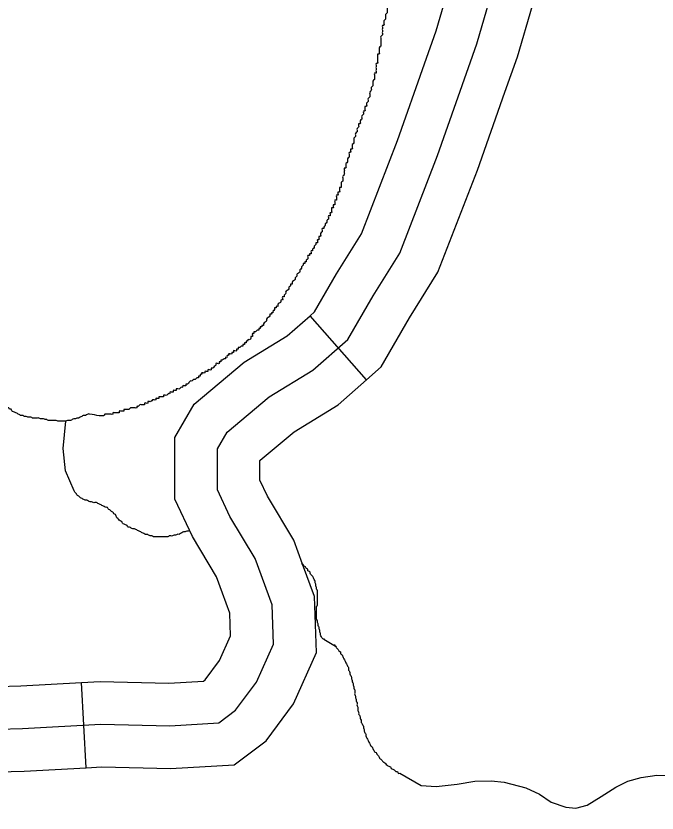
# Model space of a CAD drawing. Extents: x 813775 to 1157140, y 1757555 to 1979907.
# Drawn here: x 1022131 to 1024388, y 1823869 to 1826673 of the extents above; entities that cross this region are included whole.
import ezdxf

# ---------------------------------------------------------------- set-up
doc = ezdxf.new("R2010")
doc.units = 0
doc.layers.add('Level 35', color=7, linetype='Continuous')
doc.layers.add('Level 45', color=7, linetype='Continuous')

msp = doc.modelspace()

# ---------------------------------------------------------------- linework, layer by layer
at = {"layer": 'Level 35'}
for points in [[(1022336.4, 1825003), (1022305.7, 1825072.8), (1022297.4, 1825150.9), (1022307.1, 1825247.4)], [(1023217.8, 1824481.1), (1023215, 1824481.1), (1023256.9, 1824456)], [(1023482.8, 1824009.5), (1023558, 1823966.4), (1023610.1, 1823963.2), (1023684.7, 1823971.3), (1023747.2, 1823981.7), (1023804.1, 1823982.5), (1023850.6, 1823977.7), (1023926, 1823958.4), (1023974.9, 1823935.9), (1024015.8, 1823907.1), (1024067.1, 1823889.4), (1024102.4, 1823887), (1024141.7, 1823897.4), (1024191.4, 1823927.9), (1024243.5, 1823960), (1024285.2, 1823980.9), (1024332.5, 1823994.5), (1024387, 1824002.6), (1024424.7, 1824000.9), (1024470.4, 1823987.3), (1024531.3, 1823958.4), (1024575.4, 1823918.3), (1024618.5, 1823869.2)]]:
    msp.add_lwpolyline(points, dxfattribs=at)
for points in [[(1023555.1, 1827152.9), (1023555.1, 1827147.3), (1023555.1, 1827141.7), (1023555.1, 1827136.1), (1023555.1, 1827130.5), (1023549.5, 1827125), (1023549.5, 1827119.4), (1023549.5, 1827113.8), (1023544, 1827113.8), (1023544, 1827108.2), (1023544, 1827102.6), (1023544, 1827097.1), (1023538.4, 1827091.5), (1023538.4, 1827085.9), (1023538.4, 1827080.3), (1023538.4, 1827074.7), (1023532.8, 1827069.1), (1023532.8, 1827063.6), (1023532.8, 1827058), (1023532.8, 1827052.4), (1023527.2, 1827046.8), (1023527.2, 1827041.2), (1023527.2, 1827035.7), (1023527.2, 1827030.1), (1023521.6, 1827018.9), (1023521.6, 1827013.3), (1023521.6, 1827007.7), (1023521.6, 1827002.2), (1023521.6, 1826996.6), (1023516.1, 1826991), (1023516.1, 1826985.4), (1023516.1, 1826979.8), (1023516.1, 1826974.3), (1023510.5, 1826968.7), (1023510.5, 1826963.1), (1023510.5, 1826957.5), (1023510.5, 1826951.9), (1023510.5, 1826946.4), (1023504.9, 1826940.8), (1023504.9, 1826935.2), (1023504.9, 1826929.6), (1023499.3, 1826924), (1023499.3, 1826918.4), (1023499.3, 1826912.9), (1023499.3, 1826907.3), (1023493.8, 1826901.7), (1023493.8, 1826896.1), (1023493.8, 1826890.5), (1023493.8, 1826885), (1023488.2, 1826879.4), (1023488.2, 1826873.8), (1023488.2, 1826868.2), (1023482.6, 1826862.6), (1023482.6, 1826857), (1023482.6, 1826851.5), (1023482.6, 1826845.9), (1023477, 1826845.9), (1023477, 1826840.3), (1023477, 1826834.7), (1023477, 1826829.1), (1023477, 1826823.6), (1023471.4, 1826818), (1023471.4, 1826812.4), (1023471.4, 1826806.8), (1023471.4, 1826801.2), (1023465.9, 1826801.2), (1023465.9, 1826795.6), (1023465.9, 1826790.1), (1023465.9, 1826784.5), (1023460.3, 1826784.5), (1023460.3, 1826778.9), (1023460.3, 1826773.3), (1023460.3, 1826767.7), (1023460.3, 1826762.2), (1023454.7, 1826762.2), (1023454.7, 1826756.6), (1023454.7, 1826751), (1023454.7, 1826745.4), (1023449.1, 1826739.8), (1023449.1, 1826734.2), (1023449.1, 1826728.7), (1023449.1, 1826723.1), (1023443.5, 1826717.5), (1023443.5, 1826711.9), (1023443.5, 1826706.3), (1023438, 1826700.8), (1023438, 1826695.2), (1023438, 1826689.6), (1023438, 1826684), (1023432.4, 1826678.4), (1023432.4, 1826672.8)], [(1023432.4, 1826672.8), (1023432.4, 1826667.3), (1023432.4, 1826661.7), (1023426.8, 1826656.1), (1023426.8, 1826650.5), (1023426.8, 1826644.9), (1023426.8, 1826639.4), (1023421.2, 1826639.4), (1023421.2, 1826633.8), (1023421.2, 1826628.2), (1023421.2, 1826622.6), (1023421.2, 1826617), (1023421.2, 1826611.4), (1023421.2, 1826605.9), (1023415.6, 1826600.3), (1023415.6, 1826594.7), (1023415.6, 1826589.1), (1023415.6, 1826583.5), (1023415.6, 1826578), (1023415.6, 1826572.4), (1023415.6, 1826566.8), (1023410.1, 1826561.2), (1023410.1, 1826555.6), (1023410.1, 1826550), (1023410.1, 1826544.5), (1023410.1, 1826538.9), (1023404.5, 1826538.9), (1023404.5, 1826533.3), (1023404.5, 1826527.7), (1023404.5, 1826522.1), (1023404.5, 1826516.6), (1023404.5, 1826511), (1023404.5, 1826505.4), (1023398.9, 1826505.4), (1023398.9, 1826499.8), (1023398.9, 1826494.2), (1023398.9, 1826488.6), (1023398.9, 1826483.1), (1023398.9, 1826477.5), (1023398.9, 1826471.9), (1023393.3, 1826471.9), (1023393.3, 1826466.3), (1023393.3, 1826460.7), (1023393.3, 1826455.2), (1023393.3, 1826449.6), (1023387.8, 1826444), (1023387.8, 1826438.4), (1023387.8, 1826432.8), (1023387.8, 1826427.2), (1023382.2, 1826421.7), (1023382.2, 1826416.1), (1023382.2, 1826410.5), (1023376.6, 1826404.9), (1023376.6, 1826399.3), (1023376.6, 1826393.8), (1023376.6, 1826388.2), (1023371, 1826382.6), (1023371, 1826377), (1023371, 1826371.4), (1023365.4, 1826365.9), (1023365.4, 1826360.3), (1023365.4, 1826354.7), (1023359.9, 1826354.7), (1023359.9, 1826349.1), (1023359.9, 1826343.5), (1023359.9, 1826337.9), (1023354.3, 1826337.9), (1023354.3, 1826332.4), (1023354.3, 1826326.8), (1023348.7, 1826321.2), (1023348.7, 1826315.6), (1023348.7, 1826310), (1023343.1, 1826304.5), (1023343.1, 1826298.9), (1023343.1, 1826293.3), (1023337.5, 1826293.3), (1023337.5, 1826287.7), (1023337.5, 1826282.1), (1023332, 1826276.5), (1023332, 1826271), (1023332, 1826265.4), (1023326.4, 1826259.8), (1023326.4, 1826254.2), (1023326.4, 1826248.6), (1023320.8, 1826243.1), (1023320.8, 1826237.5), (1023320.8, 1826231.9), (1023320.8, 1826226.3), (1023315.2, 1826220.7), (1023315.2, 1826215.1), (1023315.2, 1826209.6)], [(1023315.2, 1826209.6), (1023315.2, 1826204), (1023309.6, 1826204), (1023309.6, 1826198.4), (1023309.6, 1826192.8), (1023304.1, 1826192.8), (1023304.1, 1826187.2), (1023304.1, 1826181.7), (1023304.1, 1826176.1), (1023298.5, 1826170.5), (1023298.5, 1826164.9), (1023298.5, 1826159.3), (1023292.9, 1826153.7), (1023292.9, 1826148.2), (1023292.9, 1826142.6), (1023292.9, 1826137), (1023287.3, 1826137), (1023287.3, 1826131.4), (1023287.3, 1826125.8), (1023287.3, 1826120.3), (1023287.3, 1826114.7), (1023281.7, 1826109.1), (1023281.7, 1826103.5), (1023281.7, 1826097.9), (1023281.7, 1826092.3), (1023276.2, 1826086.8), (1023276.2, 1826081.2), (1023276.2, 1826075.6), (1023276.2, 1826070), (1023270.6, 1826070), (1023270.6, 1826064.4), (1023270.6, 1826058.9), (1023270.6, 1826053.3), (1023265, 1826053.3), (1023265, 1826047.7), (1023265, 1826042.1), (1023259.4, 1826042.1), (1023259.4, 1826036.5), (1023259.4, 1826030.9), (1023259.4, 1826025.4), (1023253.9, 1826025.4), (1023253.9, 1826019.8), (1023253.9, 1826014.2), (1023253.9, 1826008.6), (1023248.3, 1826008.6), (1023248.3, 1826003), (1023248.3, 1825997.5), (1023242.7, 1825997.5), (1023242.7, 1825991.9), (1023242.7, 1825986.3), (1023242.7, 1825980.7), (1023237.1, 1825980.7), (1023237.1, 1825975.1), (1023237.1, 1825969.5), (1023231.5, 1825969.5), (1023231.5, 1825964), (1023231.5, 1825958.4), (1023226, 1825952.8), (1023226, 1825947.2), (1023220.4, 1825941.6), (1023220.4, 1825936.1), (1023214.8, 1825930.5), (1023214.8, 1825924.9), (1023209.2, 1825924.9), (1023209.2, 1825919.3), (1023209.2, 1825913.7), (1023203.6, 1825908.1), (1023203.6, 1825902.6), (1023203.6, 1825897), (1023198.1, 1825897), (1023198.1, 1825891.4), (1023198.1, 1825885.8), (1023192.5, 1825885.8), (1023192.5, 1825880.2), (1023192.5, 1825874.7), (1023186.9, 1825874.7), (1023186.9, 1825869.1), (1023181.3, 1825863.5), (1023181.3, 1825857.9), (1023175.7, 1825852.3), (1023175.7, 1825846.7), (1023170.2, 1825846.7), (1023170.2, 1825841.2), (1023170.2, 1825835.6), (1023164.6, 1825835.6), (1023164.6, 1825830), (1023159, 1825830), (1023159, 1825824.4), (1023159, 1825818.8), (1023153.4, 1825813.3), (1023153.4, 1825807.7)], [(1023153.4, 1825807.7), (1023147.9, 1825807.7), (1023147.9, 1825802.1), (1023142.3, 1825802.1), (1023142.3, 1825796.5), (1023136.7, 1825790.9), (1023136.7, 1825785.4), (1023131.1, 1825779.8), (1023131.1, 1825774.2), (1023125.5, 1825768.6), (1023120, 1825763), (1023120, 1825757.4), (1023114.4, 1825751.9), (1023114.4, 1825746.3), (1023108.8, 1825740.7), (1023103.2, 1825735.1), (1023103.2, 1825729.5), (1023097.6, 1825729.5), (1023097.6, 1825724), (1023092.1, 1825718.4), (1023092.1, 1825712.8), (1023086.5, 1825707.2), (1023080.9, 1825701.6), (1023080.9, 1825696), (1023075.3, 1825690.5), (1023075.3, 1825684.9), (1023069.7, 1825684.9), (1023069.7, 1825679.3), (1023069.7, 1825673.7), (1023064.2, 1825673.7), (1023064.2, 1825668.1), (1023058.6, 1825662.6), (1023053, 1825657), (1023053, 1825651.4), (1023047.4, 1825651.4), (1023047.4, 1825645.8), (1023041.9, 1825645.8), (1023041.9, 1825640.2), (1023036.3, 1825634.6), (1023036.3, 1825629.1), (1023030.7, 1825629.1), (1023030.7, 1825623.5), (1023025.1, 1825623.5), (1023025.1, 1825617.9), (1023019.5, 1825612.3), (1023014, 1825606.7), (1023014, 1825601.2), (1023008.4, 1825595.6), (1023002.8, 1825590), (1023002.8, 1825584.4), (1022997.2, 1825584.4), (1022997.2, 1825578.8), (1022991.6, 1825578.8), (1022991.6, 1825573.2), (1022986.1, 1825573.2), (1022986.1, 1825567.7), (1022980.5, 1825567.7), (1022974.9, 1825562.1), (1022969.3, 1825562.1), (1022969.3, 1825556.5), (1022963.7, 1825556.5), (1022963.7, 1825550.9), (1022963.7, 1825545.3), (1022958.2, 1825545.3), (1022958.2, 1825539.8), (1022952.6, 1825534.2), (1022947, 1825534.2), (1022947, 1825528.6), (1022941.4, 1825528.6), (1022941.4, 1825523), (1022935.9, 1825523), (1022935.9, 1825517.4), (1022930.3, 1825517.4), (1022930.3, 1825511.8), (1022924.7, 1825511.8), (1022919.1, 1825506.3), (1022913.5, 1825506.3), (1022913.5, 1825500.7), (1022908, 1825500.7), (1022908, 1825495.1), (1022902.4, 1825495.1), (1022896.8, 1825495.1), (1022896.8, 1825489.5), (1022891.2, 1825489.5), (1022891.2, 1825483.9), (1022885.6, 1825483.9), (1022880.1, 1825483.9), (1022880.1, 1825478.4), (1022874.5, 1825478.4), (1022874.5, 1825472.8), (1022868.9, 1825472.8)], [(1022868.9, 1825472.8), (1022868.9, 1825467.2), (1022863.3, 1825467.2), (1022857.7, 1825461.6), (1022852.2, 1825461.6), (1022852.2, 1825456), (1022846.6, 1825456), (1022846.6, 1825450.4), (1022841, 1825450.4), (1022835.4, 1825450.4), (1022835.4, 1825444.9), (1022829.8, 1825439.3), (1022824.3, 1825433.7), (1022818.7, 1825433.7), (1022818.7, 1825428.1), (1022813.1, 1825428.1), (1022807.5, 1825428.1), (1022807.5, 1825422.5), (1022802, 1825422.5), (1022796.4, 1825422.5), (1022796.4, 1825417), (1022790.8, 1825417), (1022785.2, 1825417), (1022785.2, 1825411.4), (1022779.6, 1825411.4), (1022779.6, 1825405.8), (1022774.1, 1825405.8), (1022774.1, 1825400.2), (1022768.5, 1825400.2), (1022762.9, 1825394.6), (1022757.3, 1825394.6), (1022751.7, 1825389), (1022746.2, 1825389), (1022740.6, 1825383.5), (1022735, 1825377.9), (1022729.4, 1825377.9), (1022729.4, 1825372.3), (1022723.8, 1825372.3), (1022718.3, 1825372.3), (1022718.3, 1825366.7), (1022712.7, 1825366.7), (1022707.1, 1825361.1), (1022701.5, 1825361.1), (1022696, 1825361.1), (1022696, 1825355.6), (1022690.4, 1825355.6), (1022684.8, 1825355.6), (1022684.8, 1825350), (1022679.2, 1825350), (1022673.6, 1825350), (1022673.6, 1825344.4), (1022668.1, 1825344.4), (1022662.5, 1825338.8), (1022656.9, 1825338.8), (1022651.3, 1825338.8), (1022651.3, 1825333.2), (1022645.7, 1825333.2), (1022640.2, 1825333.2), (1022634.6, 1825333.2), (1022634.6, 1825327.6), (1022629, 1825327.6), (1022623.4, 1825327.6), (1022623.4, 1825322.1), (1022617.8, 1825322.1), (1022612.3, 1825322.1), (1022606.7, 1825316.5), (1022601.1, 1825316.5), (1022595.5, 1825316.5), (1022595.5, 1825310.9), (1022590, 1825310.9), (1022584.4, 1825310.9), (1022584.4, 1825305.3), (1022578.8, 1825305.3), (1022573.2, 1825305.3), (1022567.6, 1825305.3), (1022562.1, 1825299.7), (1022556.5, 1825299.7), (1022556.5, 1825294.2), (1022550.9, 1825294.2), (1022545.3, 1825294.2), (1022539.7, 1825294.2), (1022534.2, 1825294.2), (1022528.6, 1825288.6), (1022523, 1825288.6), (1022517.4, 1825288.6), (1022511.8, 1825288.6), (1022511.8, 1825283), (1022506.3, 1825283), (1022500.7, 1825283), (1022495.1, 1825283), (1022495.1, 1825277.4)], [(1022424.3, 1825266.2), (1022390.8, 1825272.6), (1022385.2, 1825272.6), (1022379.6, 1825269.8), (1022374, 1825267), (1022368.5, 1825267), (1022362.9, 1825264.2), (1022357.3, 1825261.4), (1022351.7, 1825258.6), (1022346.1, 1825258.6), (1022340.6, 1825255.8), (1022335, 1825255.8), (1022329.4, 1825253), (1022323.8, 1825250.2), (1022318.3, 1825250.2), (1022312.7, 1825250.2), (1022307.1, 1825247.4), (1022301.5, 1825247.4), (1022295.9, 1825247.4), (1022290.4, 1825247.4), (1022284.8, 1825247.4), (1022279.2, 1825247.4), (1022273.6, 1825250.2), (1022268, 1825250.2), (1022262.5, 1825250.2), (1022256.9, 1825250.2), (1022251.3, 1825250.2), (1022245.7, 1825250.2), (1022240.1, 1825253), (1022234.6, 1825253), (1022229, 1825255.8), (1022223.4, 1825255.8), (1022217.8, 1825255.8), (1022212.2, 1825258.6), (1022206.7, 1825258.6), (1022201.1, 1825258.6), (1022195.5, 1825258.6), (1022189.9, 1825258.6), (1022184.4, 1825261.4), (1022178.8, 1825261.4), (1022173.2, 1825261.4), (1022167.6, 1825264.2), (1022162, 1825264.2), (1022156.5, 1825267), (1022150.9, 1825267), (1022145.3, 1825269.8), (1022139.7, 1825272.6), (1022134.1, 1825275.4), (1022128.6, 1825278.1), (1022123, 1825280.9), (1022117.4, 1825283.7), (1022114.6, 1825289.3), (1022109, 1825289.3), (1022106.2, 1825294.9), (1022100.7, 1825294.9), (1022097.9, 1825300.5), (1022092.3, 1825303.3), (1022086.7, 1825303.3), (1022081.1, 1825306.1), (1022075.6, 1825308.8), (1022070, 1825311.6), (1022064.4, 1825311.6), (1022058.8, 1825314.4), (1022053.2, 1825317.2), (1022047.7, 1825320), (1022042.1, 1825322.8), (1022036.5, 1825325.6), (1022030.9, 1825328.4), (1022025.4, 1825331.2), (1022019.8, 1825334), (1022014.2, 1825336.8), (1022008.6, 1825339.5), (1022003, 1825342.3), (1021997.5, 1825345.1), (1021991.9, 1825347.9), (1021986.3, 1825347.9), (1021980.7, 1825347.9), (1021975.1, 1825350.7), (1021969.6, 1825350.7), (1021964, 1825350.7), (1021958.4, 1825353.5), (1021952.8, 1825353.5), (1021947.2, 1825353.5), (1021941.7, 1825353.5), (1021936.1, 1825353.5), (1021930.5, 1825356.3), (1021924.9, 1825356.3), (1021919.4, 1825356.3), (1021913.8, 1825356.3), (1021908.2, 1825359.1), (1021902.6, 1825359.1)], [(1022495.1, 1825277.4), (1022489.5, 1825277.4), (1022483.9, 1825277.4), (1022478.4, 1825277.4), (1022472.8, 1825277.4), (1022472.8, 1825271.8), (1022467.2, 1825271.8), (1022461.6, 1825271.8), (1022456.1, 1825271.8), (1022450.5, 1825271.8), (1022444.9, 1825271.8), (1022439.3, 1825266.2), (1022433.7, 1825266.2), (1022428.2, 1825266.2), (1022424.3, 1825266.2)], [(1022436.8, 1824950), (1022431.2, 1824952.8), (1022425.7, 1824955.6), (1022420.1, 1824958.3), (1022414.5, 1824961.1), (1022408.9, 1824961.1), (1022403.4, 1824961.1), (1022397.8, 1824963.9), (1022392.2, 1824963.9), (1022386.6, 1824966.7), (1022381, 1824969.5), (1022375.5, 1824969.5), (1022369.9, 1824972.3), (1022364.3, 1824975.1), (1022358.7, 1824977.9), (1022353.1, 1824983.5), (1022347.6, 1824986.3), (1022344.8, 1824991.8), (1022339.2, 1824997.4), (1022336.4, 1825003)], [(1022741.2, 1824862.3), (1022738.1, 1824860.7), (1022732.5, 1824860.7), (1022726.9, 1824857.9), (1022721.3, 1824857.9), (1022715.8, 1824855.1), (1022710.2, 1824852.3), (1022704.6, 1824849.5), (1022699, 1824849.5), (1022693.4, 1824846.7), (1022687.9, 1824846.7), (1022682.3, 1824843.9), (1022676.7, 1824843.9), (1022671.1, 1824843.9), (1022665.6, 1824841.1), (1022660, 1824841.1), (1022654.4, 1824841.1), (1022648.8, 1824841.1), (1022643.2, 1824841.1), (1022637.7, 1824841.1), (1022632.1, 1824841.1), (1022626.5, 1824841.1), (1022620.9, 1824841.1), (1022615.3, 1824841.1), (1022609.8, 1824843.9), (1022604.2, 1824843.9), (1022598.6, 1824846.7), (1022593, 1824849.5), (1022587.5, 1824849.5), (1022581.9, 1824852.3), (1022576.3, 1824855.1), (1022570.7, 1824857.9), (1022565.1, 1824860.7), (1022559.6, 1824863.5), (1022554, 1824866.3), (1022548.4, 1824869), (1022542.8, 1824869), (1022537.2, 1824871.8), (1022531.7, 1824874.6), (1022526.1, 1824874.6), (1022523.3, 1824880.2), (1022517.7, 1824883), (1022512.1, 1824885.8), (1022506.6, 1824888.6), (1022503.8, 1824894.2), (1022498.2, 1824897), (1022492.6, 1824902.5), (1022487, 1824908.1), (1022484.2, 1824913.7), (1022481.5, 1824919.3), (1022475.9, 1824922.1), (1022473.1, 1824927.7), (1022467.5, 1824930.4), (1022461.9, 1824936), (1022456.4, 1824938.8), (1022453.6, 1824944.4), (1022448, 1824944.4), (1022442.4, 1824947.2), (1022436.8, 1824950)], [(1023215, 1824481.1), (1023209.5, 1824483.9), (1023206.7, 1824489.5), (1023203.9, 1824495.1), (1023203.9, 1824500.7), (1023201.1, 1824506.3), (1023201.1, 1824511.8), (1023198.3, 1824517.4), (1023198.3, 1824523), (1023195.5, 1824528.6), (1023195.5, 1824534.2), (1023192.7, 1824539.7), (1023192.7, 1824545.3), (1023189.9, 1824550.9), (1023189.9, 1824556.5), (1023189.9, 1824562.1), (1023189.9, 1824567.7), (1023189.9, 1824573.2), (1023189.9, 1824578.8), (1023189.9, 1824584.4), (1023189.9, 1824590), (1023189.9, 1824595.6), (1023192.7, 1824601.1), (1023192.7, 1824606.7), (1023192.7, 1824612.3), (1023192.7, 1824617.9), (1023192.7, 1824623.5), (1023192.7, 1824629), (1023192.7, 1824634.6), (1023192.7, 1824640.2), (1023192.7, 1824645.8), (1023192.7, 1824651.4), (1023189.9, 1824657), (1023189.9, 1824662.5), (1023187.2, 1824668.1), (1023187.2, 1824673.7), (1023184.4, 1824679.3), (1023184.4, 1824684.9), (1023181.6, 1824690.4), (1023178.8, 1824696), (1023176, 1824701.6), (1023170.4, 1824707.2), (1023167.6, 1824712.8), (1023164.8, 1824718.4), (1023159.3, 1824721.1), (1023159.3, 1824726.7), (1023153.7, 1824729.5), (1023150.9, 1824735.1), (1023145.3, 1824737.9), (1023142.5, 1824743.5), (1023137.2, 1824746.1)], [(1023251.3, 1824461.6), (1023256.9, 1824456), (1023259.7, 1824450.4), (1023265.3, 1824444.9), (1023268, 1824439.3), (1023273.6, 1824436.5), (1023273.6, 1824430.9), (1023279.2, 1824425.3), (1023282, 1824419.7), (1023284.8, 1824414.2), (1023287.6, 1824408.6), (1023290.4, 1824403), (1023293.2, 1824397.4), (1023295.9, 1824391.8), (1023298.7, 1824386.3), (1023301.5, 1824380.7), (1023301.5, 1824375.1), (1023304.3, 1824369.5), (1023307.1, 1824363.9), (1023307.1, 1824358.4), (1023309.9, 1824352.8), (1023312.7, 1824347.2), (1023312.7, 1824341.6), (1023315.5, 1824336), (1023315.5, 1824330.4), (1023318.3, 1824324.9), (1023318.3, 1824319.3), (1023321, 1824313.7), (1023321, 1824308.1), (1023323.8, 1824302.5), (1023323.8, 1824297), (1023323.8, 1824291.4), (1023323.8, 1824285.8), (1023326.6, 1824280.2), (1023326.6, 1824274.6), (1023329.4, 1824269.1), (1023329.4, 1824263.5), (1023332.2, 1824257.9), (1023332.2, 1824252.3), (1023332.2, 1824246.7), (1023335, 1824241.1), (1023335, 1824235.6), (1023335, 1824230), (1023337.8, 1824224.4), (1023337.8, 1824218.8), (1023340.6, 1824213.2), (1023343.4, 1824207.7), (1023343.4, 1824202.1), (1023346.1, 1824196.5), (1023346.1, 1824190.9), (1023348.9, 1824185.3), (1023351.7, 1824179.8), (1023354.5, 1824174.2), (1023354.5, 1824168.6), (1023357.3, 1824163), (1023357.3, 1824157.4), (1023360.1, 1824151.8), (1023362.9, 1824146.3), (1023362.9, 1824140.7)], [(1023362.9, 1824140.7), (1023365.7, 1824135.1), (1023368.5, 1824129.5), (1023371.3, 1824123.9), (1023374, 1824118.4), (1023376.8, 1824112.8), (1023379.6, 1824107.2), (1023385.2, 1824101.6), (1023388, 1824096), (1023390.8, 1824090.4), (1023393.6, 1824084.9), (1023399.1, 1824082.1), (1023401.9, 1824076.5), (1023407.5, 1824070.9), (1023410.3, 1824065.3), (1023413.1, 1824059.8), (1023418.7, 1824057), (1023421.5, 1824051.4), (1023427, 1824048.6), (1023432.6, 1824043), (1023438.2, 1824037.4), (1023443.8, 1824034.6), (1023449.4, 1824031.8), (1023452.1, 1824026.3), (1023457.7, 1824023.5), (1023463.3, 1824020.7), (1023468.9, 1824015.1), (1023474.5, 1824015.1), (1023477.2, 1824009.5), (1023482.8, 1824009.5)]]:
    msp.add_spline(points, degree=3, dxfattribs=at)
at = {"layer": 'Level 45'}
for p, q in [((1023365.3, 1825393.2), (1023167, 1825618.3)), ((1022378.2, 1824028.4), (1022362.1, 1824327.9))]:
    msp.add_line(p, q, dxfattribs=at)
for points in [[(1023482.2, 1825838.5), (1023615.4, 1826182.4), (1023753.7, 1826574.7), (1023857.3, 1826930.4), (1023931.3, 1827231.8), (1023931.7, 1827236.7)], [(1023569.9, 1826504.4), (1023610.8, 1826620.6), (1023712.4, 1826969.3), (1023782.5, 1827254.8), (1023782, 1827246.4)], [(1023852.8, 1826404.7), (1023896.5, 1826528.8), (1024002.2, 1826891.5), (1024080.2, 1827208.9), (1024081.3, 1827226.9)], [(1023167, 1825618.3), (1023182.1, 1825631.6), (1023259.9, 1825765.7), (1023347.4, 1825905.9), (1023474.7, 1826234.5), (1023569.9, 1826504.4)], [(1023365.3, 1825393.2), (1023417, 1825438.8), (1023516.9, 1825611), (1023616.9, 1825771.1), (1023756.1, 1826130.4), (1023852.8, 1826404.7)], [(1021586.8, 1824235.8), (1021813.8, 1824176.5), (1021981.6, 1824161.7), (1022154.4, 1824166.6), (1022430.8, 1824181.4), (1022672.7, 1824176.5), (1022845.4, 1824186.4), (1022904.7, 1824230.8), (1022978.7, 1824329.6), (1023037.9, 1824463), (1023033, 1824601.4), (1022973.8, 1824764.4), (1022884.9, 1824912.6), (1022840.5, 1825006.5), (1022840.5, 1825149.8), (1022875.1, 1825209.1), (1023023.1, 1825332.6), (1023176.1, 1825426.5), (1023299.5, 1825535.2), (1023388.4, 1825688.4), (1023482.2, 1825838.5)], [(1022858.4, 1824642.6), (1022837.7, 1824699.7), (1022752.5, 1824841.8), (1022690.5, 1824972.8), (1022690.5, 1825190.3), (1022758.7, 1825307.4), (1022935.4, 1825454.8), (1023086.7, 1825547.6), (1023167, 1825618.3)], [(1023140.4, 1824745), (1023109.8, 1824829.2), (1023017.4, 1824983.5), (1022990.5, 1825040.2), (1022990.5, 1825109.3), (1022991.4, 1825110.8), (1023110.9, 1825210.5), (1023265.6, 1825305.4), (1023365.3, 1825393.2)], [(1022378.2, 1824028.4), (1022433.3, 1824031.3), (1022675.4, 1824026.4), (1022899.2, 1824039.2), (1023011.9, 1824123.7), (1023108.9, 1824253.3), (1023189.1, 1824433.8), (1023182.1, 1824630.4), (1023140.4, 1824745)], [(1022362.1, 1824327.9), (1022428.3, 1824331.5), (1022669.9, 1824326.6), (1022791.6, 1824333.5), (1022797.5, 1824337.9), (1022848.5, 1824406), (1022886.8, 1824492.3), (1022883.9, 1824572.4), (1022858.4, 1824642.6)], [(1021410.1, 1824438.9), (1021444.1, 1824419.5), (1021521, 1824397.5), (1021617.1, 1824382.9), (1021839.5, 1824324.8), (1021986.1, 1824311.8), (1022148.2, 1824316.5), (1022362.1, 1824327.9)], [(1021261.2, 1824178.5), (1021326.7, 1824141), (1021457, 1824103.7), (1021556.5, 1824088.6), (1021788.1, 1824028.2), (1021977.2, 1824011.5), (1022160.6, 1824016.7), (1022378.2, 1824028.4)]]:
    msp.add_lwpolyline(points, dxfattribs=at)

doc.saveas('drawing.dxf')
